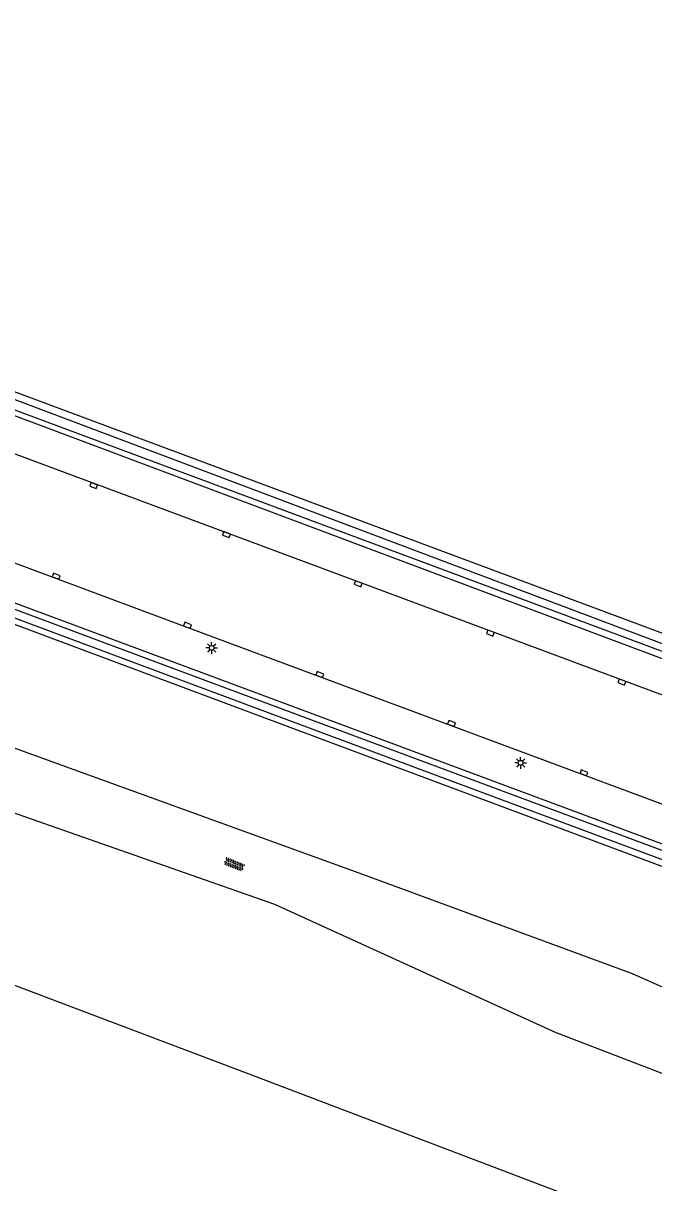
# Model space of a CAD drawing. Extents: x 130998 to 133001, y 398999 to 403002.
# Drawn here: x 132622.7 to 132689.9, y 400661.4 to 400785 of the extents above; entities that cross this region are included whole.
import ezdxf

# ---------------------------------------------------------------- set-up
doc = ezdxf.new("R2010")
doc.units = 0
for name, color, linetype in [('gg-afsc-hekwerk', 7, 'Continuous'), ('gg-knt-onverhard', 7, 'Continuous'), ('gg-knt-verharding', 7, 'Continuous'), ('gg-kntw-bovenkant insteek waterloop', 7, 'Continuous'), ('gg-kntw-waterlijn', 7, 'Continuous'), ('gt-symb-kolk', 7, 'Continuous'), ('gt-symb-lichtmast', 7, 'Continuous'), ('gt-symb-overige verharding', 7, 'Continuous')]:
    doc.layers.add(name, color=color, linetype=linetype)

# ---------------------------------------------------------------- blocks, each defined once
blk = doc.blocks.new('gt0-KOLK')
at = {"layer": 'gt-symb-kolk'}
blk.add_lwpolyline([(0, 0), (0.37, 0), (0.37, 0.4), (-0.38, 0.4), (-0.38, 0), (0, 0)], dxfattribs=at)
blk = doc.blocks.new('gt0-LMAST')
at = {"layer": 'gt-symb-lichtmast'}
for p, q in [((-0.18, 0.17), (-0.45, 0.44)), ((-0.01, 0.25), (-0.01, 0.62)), ((0.17, 0.17), (0.44, 0.44)), ((-0.26, 0), (-0.63, 0)), ((-0.18, -0.18), (-0.45, -0.45)), ((-0.01, -0.25), (-0.01, -0.63)), ((0.44, -0.45), (0.17, -0.18)), ((0.24, 0), (0.62, 0))]:
    blk.add_line(p, q, dxfattribs=at)
blk.add_circle((-0.01, 0), 0.25, dxfattribs=at)
blk = doc.blocks.new('gt0-OVH')
at = {"layer": 'gt-symb-overige verharding'}
for points in [[(-0.97, 0.3), (-0.97, 0.31), (-0.96, 0.32), (-0.97, 0.33), (-0.97, 0.34), (-0.98, 0.35), (-0.99, 0.35), (-1, 0.36), (-1.01, 0.35), (-1.02, 0.35), (-1.03, 0.34), (-1.03, 0.33), (-1.04, 0.32), (-1.03, 0.31), (-1.03, 0.3), (-1.02, 0.29), (-1.01, 0.29), (-1, 0.28), (-0.99, 0.29), (-0.98, 0.29)], [(-0.87, 0.11), (-0.87, 0.12), (-0.86, 0.13), (-0.87, 0.14), (-0.87, 0.15), (-0.88, 0.16), (-0.89, 0.16), (-0.9, 0.16), (-0.91, 0.16), (-0.92, 0.16), (-0.93, 0.15), (-0.93, 0.14), (-0.94, 0.13), (-0.93, 0.12), (-0.93, 0.11), (-0.92, 0.1), (-0.91, 0.09), (-0.9, 0.09), (-0.89, 0.09), (-0.88, 0.1)], [(-0.77, 0.3), (-0.77, 0.31), (-0.76, 0.32), (-0.77, 0.33), (-0.77, 0.34), (-0.78, 0.35), (-0.79, 0.35), (-0.8, 0.36), (-0.81, 0.35), (-0.82, 0.35), (-0.83, 0.34), (-0.83, 0.33), (-0.84, 0.32), (-0.83, 0.31), (-0.83, 0.3), (-0.82, 0.29), (-0.81, 0.29), (-0.8, 0.28), (-0.79, 0.29), (-0.78, 0.29)], [(-0.67, 0.11), (-0.67, 0.12), (-0.66, 0.13), (-0.67, 0.14), (-0.67, 0.15), (-0.68, 0.16), (-0.69, 0.16), (-0.7, 0.16), (-0.71, 0.16), (-0.72, 0.16), (-0.73, 0.15), (-0.73, 0.14), (-0.74, 0.13), (-0.73, 0.12), (-0.73, 0.11), (-0.72, 0.1), (-0.71, 0.09), (-0.7, 0.09), (-0.69, 0.09), (-0.68, 0.1)], [(-0.57, 0.3), (-0.57, 0.31), (-0.56, 0.32), (-0.57, 0.33), (-0.57, 0.34), (-0.58, 0.35), (-0.59, 0.35), (-0.6, 0.36), (-0.61, 0.35), (-0.62, 0.35), (-0.63, 0.34), (-0.63, 0.33), (-0.64, 0.32), (-0.63, 0.31), (-0.63, 0.3), (-0.62, 0.29), (-0.61, 0.29), (-0.6, 0.28), (-0.59, 0.29), (-0.58, 0.29)], [(-0.47, 0.11), (-0.47, 0.12), (-0.46, 0.13), (-0.47, 0.14), (-0.47, 0.15), (-0.48, 0.16), (-0.49, 0.16), (-0.5, 0.16), (-0.51, 0.16), (-0.52, 0.16), (-0.53, 0.15), (-0.53, 0.14), (-0.54, 0.13), (-0.53, 0.12), (-0.53, 0.11), (-0.52, 0.1), (-0.51, 0.09), (-0.5, 0.09), (-0.49, 0.09), (-0.48, 0.1)], [(-0.37, 0.3), (-0.37, 0.31), (-0.36, 0.32), (-0.37, 0.33), (-0.37, 0.34), (-0.38, 0.35), (-0.39, 0.35), (-0.4, 0.36), (-0.41, 0.35), (-0.42, 0.35), (-0.43, 0.34), (-0.43, 0.33), (-0.44, 0.32), (-0.43, 0.31), (-0.43, 0.3), (-0.42, 0.29), (-0.41, 0.29), (-0.4, 0.28), (-0.39, 0.29), (-0.38, 0.29)], [(-0.27, 0.11), (-0.27, 0.12), (-0.26, 0.13), (-0.27, 0.14), (-0.27, 0.15), (-0.28, 0.16), (-0.29, 0.16), (-0.3, 0.16), (-0.31, 0.16), (-0.32, 0.16), (-0.33, 0.15), (-0.33, 0.14), (-0.34, 0.13), (-0.33, 0.12), (-0.33, 0.11), (-0.32, 0.1), (-0.31, 0.09), (-0.3, 0.09), (-0.29, 0.09), (-0.28, 0.1)], [(-0.17, 0.3), (-0.17, 0.31), (-0.16, 0.32), (-0.17, 0.33), (-0.17, 0.34), (-0.18, 0.35), (-0.19, 0.35), (-0.2, 0.36), (-0.21, 0.35), (-0.22, 0.35), (-0.23, 0.34), (-0.23, 0.33), (-0.24, 0.32), (-0.23, 0.31), (-0.23, 0.3), (-0.22, 0.29), (-0.21, 0.29), (-0.2, 0.28), (-0.19, 0.29), (-0.18, 0.29)], [(-0.07, 0.11), (-0.07, 0.12), (-0.06, 0.13), (-0.07, 0.14), (-0.07, 0.15), (-0.08, 0.16), (-0.09, 0.16), (-0.1, 0.16), (-0.11, 0.16), (-0.12, 0.16), (-0.13, 0.15), (-0.13, 0.14), (-0.14, 0.13), (-0.13, 0.12), (-0.13, 0.11), (-0.12, 0.1), (-0.11, 0.09), (-0.1, 0.09), (-0.09, 0.09), (-0.08, 0.1)], [(0.03, 0.3), (0.03, 0.31), (0.04, 0.32), (0.03, 0.33), (0.03, 0.34), (0.02, 0.35), (0.01, 0.35), (0, 0.36), (-0.01, 0.35), (-0.02, 0.35), (-0.03, 0.34), (-0.03, 0.33), (-0.04, 0.32), (-0.03, 0.31), (-0.03, 0.3), (-0.02, 0.29), (-0.01, 0.29), (0, 0.28), (0.01, 0.29), (0.02, 0.29)], [(0.13, 0.11), (0.13, 0.12), (0.14, 0.13), (0.13, 0.14), (0.13, 0.15), (0.12, 0.16), (0.11, 0.16), (0.1, 0.16), (0.09, 0.16), (0.08, 0.16), (0.07, 0.15), (0.07, 0.14), (0.06, 0.13), (0.07, 0.12), (0.07, 0.11), (0.08, 0.1), (0.09, 0.09), (0.1, 0.09), (0.11, 0.09), (0.12, 0.1)], [(0.23, 0.3), (0.23, 0.31), (0.24, 0.32), (0.23, 0.33), (0.23, 0.34), (0.22, 0.35), (0.21, 0.35), (0.2, 0.36), (0.19, 0.35), (0.18, 0.35), (0.17, 0.34), (0.17, 0.33), (0.16, 0.32), (0.17, 0.31), (0.17, 0.3), (0.18, 0.29), (0.19, 0.29), (0.2, 0.28), (0.21, 0.29), (0.22, 0.29)], [(0.33, 0.11), (0.33, 0.12), (0.34, 0.13), (0.33, 0.14), (0.33, 0.15), (0.32, 0.16), (0.31, 0.16), (0.3, 0.16), (0.29, 0.16), (0.28, 0.16), (0.27, 0.15), (0.27, 0.14), (0.26, 0.13), (0.27, 0.12), (0.27, 0.11), (0.28, 0.1), (0.29, 0.09), (0.3, 0.09), (0.31, 0.09), (0.32, 0.1)], [(0.43, 0.3), (0.43, 0.31), (0.44, 0.32), (0.43, 0.33), (0.43, 0.34), (0.42, 0.35), (0.41, 0.35), (0.4, 0.36), (0.39, 0.35), (0.38, 0.35), (0.37, 0.34), (0.37, 0.33), (0.36, 0.32), (0.37, 0.31), (0.37, 0.3), (0.38, 0.29), (0.39, 0.29), (0.4, 0.28), (0.41, 0.29), (0.42, 0.29)], [(0.53, 0.11), (0.53, 0.12), (0.54, 0.13), (0.53, 0.14), (0.53, 0.15), (0.52, 0.16), (0.51, 0.16), (0.5, 0.16), (0.49, 0.16), (0.48, 0.16), (0.47, 0.15), (0.47, 0.14), (0.46, 0.13), (0.47, 0.12), (0.47, 0.11), (0.48, 0.1), (0.49, 0.09), (0.5, 0.09), (0.51, 0.09), (0.52, 0.1)], [(0.63, 0.3), (0.63, 0.31), (0.64, 0.32), (0.63, 0.33), (0.63, 0.34), (0.62, 0.35), (0.61, 0.35), (0.6, 0.36), (0.59, 0.35), (0.58, 0.35), (0.57, 0.34), (0.57, 0.33), (0.56, 0.32), (0.57, 0.31), (0.57, 0.3), (0.58, 0.29), (0.59, 0.29), (0.6, 0.28), (0.61, 0.29), (0.62, 0.29)], [(0.73, 0.11), (0.73, 0.12), (0.74, 0.13), (0.73, 0.14), (0.73, 0.15), (0.72, 0.16), (0.71, 0.16), (0.7, 0.16), (0.69, 0.16), (0.68, 0.16), (0.67, 0.15), (0.67, 0.14), (0.66, 0.13), (0.67, 0.12), (0.67, 0.11), (0.68, 0.1), (0.69, 0.09), (0.7, 0.09), (0.71, 0.09), (0.72, 0.1)], [(0.83, 0.3), (0.83, 0.31), (0.84, 0.32), (0.83, 0.33), (0.83, 0.34), (0.82, 0.35), (0.81, 0.35), (0.8, 0.36), (0.79, 0.35), (0.78, 0.35), (0.77, 0.34), (0.77, 0.33), (0.76, 0.32), (0.77, 0.31), (0.77, 0.3), (0.78, 0.29), (0.79, 0.29), (0.8, 0.28), (0.81, 0.29), (0.82, 0.29)], [(0.93, 0.11), (0.93, 0.12), (0.94, 0.13), (0.93, 0.14), (0.93, 0.15), (0.92, 0.16), (0.91, 0.16), (0.9, 0.16), (0.89, 0.16), (0.88, 0.16), (0.87, 0.15), (0.87, 0.14), (0.86, 0.13), (0.87, 0.12), (0.87, 0.11), (0.88, 0.1), (0.89, 0.09), (0.9, 0.09), (0.91, 0.09), (0.92, 0.1)], [(1.03, 0.3), (1.03, 0.31), (1.04, 0.32), (1.03, 0.33), (1.03, 0.34), (1.02, 0.35), (1.01, 0.35), (1, 0.36), (0.99, 0.35), (0.98, 0.35), (0.97, 0.34), (0.97, 0.33), (0.96, 0.32), (0.97, 0.31), (0.97, 0.3), (0.98, 0.29), (0.99, 0.29), (1, 0.28), (1.01, 0.29), (1.02, 0.29)], [(-0.97, -0.14), (-0.97, -0.13), (-0.96, -0.12), (-0.97, -0.11), (-0.97, -0.1), (-0.98, -0.09), (-0.99, -0.09), (-1, -0.08), (-1.01, -0.09), (-1.02, -0.09), (-1.03, -0.1), (-1.03, -0.11), (-1.04, -0.12), (-1.03, -0.13), (-1.03, -0.14), (-1.02, -0.15), (-1.01, -0.15), (-1, -0.16), (-0.99, -0.15), (-0.98, -0.15)], [(-0.87, -0.33), (-0.87, -0.32), (-0.86, -0.31), (-0.87, -0.3), (-0.87, -0.29), (-0.88, -0.28), (-0.89, -0.28), (-0.9, -0.28), (-0.91, -0.28), (-0.92, -0.28), (-0.93, -0.29), (-0.93, -0.3), (-0.94, -0.31), (-0.93, -0.32), (-0.93, -0.33), (-0.92, -0.34), (-0.91, -0.35), (-0.9, -0.35), (-0.89, -0.35), (-0.88, -0.34)], [(-0.77, -0.14), (-0.77, -0.13), (-0.76, -0.12), (-0.77, -0.11), (-0.77, -0.1), (-0.78, -0.09), (-0.79, -0.09), (-0.8, -0.08), (-0.81, -0.09), (-0.82, -0.09), (-0.83, -0.1), (-0.83, -0.11), (-0.84, -0.12), (-0.83, -0.13), (-0.83, -0.14), (-0.82, -0.15), (-0.81, -0.15), (-0.8, -0.16), (-0.79, -0.15), (-0.78, -0.15)], [(-0.67, -0.33), (-0.67, -0.32), (-0.66, -0.31), (-0.67, -0.3), (-0.67, -0.29), (-0.68, -0.28), (-0.69, -0.28), (-0.7, -0.28), (-0.71, -0.28), (-0.72, -0.28), (-0.73, -0.29), (-0.73, -0.3), (-0.74, -0.31), (-0.73, -0.32), (-0.73, -0.33), (-0.72, -0.34), (-0.71, -0.35), (-0.7, -0.35), (-0.69, -0.35), (-0.68, -0.34)], [(-0.57, -0.14), (-0.57, -0.13), (-0.56, -0.12), (-0.57, -0.11), (-0.57, -0.1), (-0.58, -0.09), (-0.59, -0.09), (-0.6, -0.08), (-0.61, -0.09), (-0.62, -0.09), (-0.63, -0.1), (-0.63, -0.11), (-0.64, -0.12), (-0.63, -0.13), (-0.63, -0.14), (-0.62, -0.15), (-0.61, -0.15), (-0.6, -0.16), (-0.59, -0.15), (-0.58, -0.15)], [(-0.47, -0.33), (-0.47, -0.32), (-0.46, -0.31), (-0.47, -0.3), (-0.47, -0.29), (-0.48, -0.28), (-0.49, -0.28), (-0.5, -0.28), (-0.51, -0.28), (-0.52, -0.28), (-0.53, -0.29), (-0.53, -0.3), (-0.54, -0.31), (-0.53, -0.32), (-0.53, -0.33), (-0.52, -0.34), (-0.51, -0.35), (-0.5, -0.35), (-0.49, -0.35), (-0.48, -0.34)], [(-0.37, -0.14), (-0.37, -0.13), (-0.36, -0.12), (-0.37, -0.11), (-0.37, -0.1), (-0.38, -0.09), (-0.39, -0.09), (-0.4, -0.08), (-0.41, -0.09), (-0.42, -0.09), (-0.43, -0.1), (-0.43, -0.11), (-0.44, -0.12), (-0.43, -0.13), (-0.43, -0.14), (-0.42, -0.15), (-0.41, -0.15), (-0.4, -0.16), (-0.39, -0.15), (-0.38, -0.15)], [(-0.27, -0.33), (-0.27, -0.32), (-0.26, -0.31), (-0.27, -0.3), (-0.27, -0.29), (-0.28, -0.28), (-0.29, -0.28), (-0.3, -0.28), (-0.31, -0.28), (-0.32, -0.28), (-0.33, -0.29), (-0.33, -0.3), (-0.34, -0.31), (-0.33, -0.32), (-0.33, -0.33), (-0.32, -0.34), (-0.31, -0.35), (-0.3, -0.35), (-0.29, -0.35), (-0.28, -0.34)], [(-0.17, -0.14), (-0.17, -0.13), (-0.16, -0.12), (-0.17, -0.11), (-0.17, -0.1), (-0.18, -0.09), (-0.19, -0.09), (-0.2, -0.08), (-0.21, -0.09), (-0.22, -0.09), (-0.23, -0.1), (-0.23, -0.11), (-0.24, -0.12), (-0.23, -0.13), (-0.23, -0.14), (-0.22, -0.15), (-0.21, -0.15), (-0.2, -0.16), (-0.19, -0.15), (-0.18, -0.15)], [(-0.07, -0.33), (-0.07, -0.32), (-0.06, -0.31), (-0.07, -0.3), (-0.07, -0.29), (-0.08, -0.28), (-0.09, -0.28), (-0.1, -0.28), (-0.11, -0.28), (-0.12, -0.28), (-0.13, -0.29), (-0.13, -0.3), (-0.14, -0.31), (-0.13, -0.32), (-0.13, -0.33), (-0.12, -0.34), (-0.11, -0.35), (-0.1, -0.35), (-0.09, -0.35), (-0.08, -0.34)], [(0.03, -0.14), (0.03, -0.13), (0.04, -0.12), (0.03, -0.11), (0.03, -0.1), (0.02, -0.09), (0.01, -0.09), (0, -0.08), (-0.01, -0.09), (-0.02, -0.09), (-0.03, -0.1), (-0.03, -0.11), (-0.04, -0.12), (-0.03, -0.13), (-0.03, -0.14), (-0.02, -0.15), (-0.01, -0.15), (0, -0.16), (0.01, -0.15), (0.02, -0.15)], [(0.13, -0.33), (0.13, -0.32), (0.14, -0.31), (0.13, -0.3), (0.13, -0.29), (0.12, -0.28), (0.11, -0.28), (0.1, -0.28), (0.09, -0.28), (0.08, -0.28), (0.07, -0.29), (0.07, -0.3), (0.06, -0.31), (0.07, -0.32), (0.07, -0.33), (0.08, -0.34), (0.09, -0.35), (0.1, -0.35), (0.11, -0.35), (0.12, -0.34)], [(0.23, -0.14), (0.23, -0.13), (0.24, -0.12), (0.23, -0.11), (0.23, -0.1), (0.22, -0.09), (0.21, -0.09), (0.2, -0.08), (0.19, -0.09), (0.18, -0.09), (0.17, -0.1), (0.17, -0.11), (0.16, -0.12), (0.17, -0.13), (0.17, -0.14), (0.18, -0.15), (0.19, -0.15), (0.2, -0.16), (0.21, -0.15), (0.22, -0.15)], [(0.33, -0.33), (0.33, -0.32), (0.34, -0.31), (0.33, -0.3), (0.33, -0.29), (0.32, -0.28), (0.31, -0.28), (0.3, -0.28), (0.29, -0.28), (0.28, -0.28), (0.27, -0.29), (0.27, -0.3), (0.26, -0.31), (0.27, -0.32), (0.27, -0.33), (0.28, -0.34), (0.29, -0.35), (0.3, -0.35), (0.31, -0.35), (0.32, -0.34)], [(0.43, -0.14), (0.43, -0.13), (0.44, -0.12), (0.43, -0.11), (0.43, -0.1), (0.42, -0.09), (0.41, -0.09), (0.4, -0.08), (0.39, -0.09), (0.38, -0.09), (0.37, -0.1), (0.37, -0.11), (0.36, -0.12), (0.37, -0.13), (0.37, -0.14), (0.38, -0.15), (0.39, -0.15), (0.4, -0.16), (0.41, -0.15), (0.42, -0.15)], [(0.53, -0.33), (0.53, -0.32), (0.54, -0.31), (0.53, -0.3), (0.53, -0.29), (0.52, -0.28), (0.51, -0.28), (0.5, -0.28), (0.49, -0.28), (0.48, -0.28), (0.47, -0.29), (0.47, -0.3), (0.46, -0.31), (0.47, -0.32), (0.47, -0.33), (0.48, -0.34), (0.49, -0.35), (0.5, -0.35), (0.51, -0.35), (0.52, -0.34)], [(0.63, -0.14), (0.63, -0.13), (0.64, -0.12), (0.63, -0.11), (0.63, -0.1), (0.62, -0.09), (0.61, -0.09), (0.6, -0.08), (0.59, -0.09), (0.58, -0.09), (0.57, -0.1), (0.57, -0.11), (0.56, -0.12), (0.57, -0.13), (0.57, -0.14), (0.58, -0.15), (0.59, -0.15), (0.6, -0.16), (0.61, -0.15), (0.62, -0.15)], [(0.73, -0.33), (0.73, -0.32), (0.74, -0.31), (0.73, -0.3), (0.73, -0.29), (0.72, -0.28), (0.71, -0.28), (0.7, -0.28), (0.69, -0.28), (0.68, -0.28), (0.67, -0.29), (0.67, -0.3), (0.66, -0.31), (0.67, -0.32), (0.67, -0.33), (0.68, -0.34), (0.69, -0.35), (0.7, -0.35), (0.71, -0.35), (0.72, -0.34)], [(0.83, -0.14), (0.83, -0.13), (0.84, -0.12), (0.83, -0.11), (0.83, -0.1), (0.82, -0.09), (0.81, -0.09), (0.8, -0.08), (0.79, -0.09), (0.78, -0.09), (0.77, -0.1), (0.77, -0.11), (0.76, -0.12), (0.77, -0.13), (0.77, -0.14), (0.78, -0.15), (0.79, -0.15), (0.8, -0.16), (0.81, -0.15), (0.82, -0.15)], [(0.93, -0.33), (0.93, -0.32), (0.94, -0.31), (0.93, -0.3), (0.93, -0.29), (0.92, -0.28), (0.91, -0.28), (0.9, -0.28), (0.89, -0.28), (0.88, -0.28), (0.87, -0.29), (0.87, -0.3), (0.86, -0.31), (0.87, -0.32), (0.87, -0.33), (0.88, -0.34), (0.89, -0.35), (0.9, -0.35), (0.91, -0.35), (0.92, -0.34)], [(1.03, -0.14), (1.03, -0.13), (1.04, -0.12), (1.03, -0.11), (1.03, -0.1), (1.02, -0.09), (1.01, -0.09), (1, -0.08), (0.99, -0.09), (0.98, -0.09), (0.97, -0.1), (0.97, -0.11), (0.96, -0.12), (0.97, -0.13), (0.97, -0.14), (0.98, -0.15), (0.99, -0.15), (1, -0.16), (1.01, -0.15), (1.02, -0.15)]]:
    blk.add_lwpolyline(points, close=True, dxfattribs=at)

msp = doc.modelspace()

# ---------------------------------------------------------------- linework, layer by layer
at = {"layer": 'gg-afsc-hekwerk'}
msp.add_lwpolyline([(132831.41, 400584.46), (132831.88, 400602.68), (132745.84, 400635.42), (132693.6, 400655.21), (132646.8, 400673.01), (132562.27, 400704.99), (132528.8, 400717.71), (132488.83, 400733.02), (132439.66, 400751.44)], dxfattribs=at)
at = {"layer": 'gg-knt-onverhard'}
for points in [[(132527.16, 400739.6), (132529.91, 400738.54), (132586.8, 400715.25), (132610.57, 400704.77), (132649.52, 400691.14), (132679.4, 400677.5), (132716.48, 400663.25), (132779.82, 400644.23), (132831.88, 400624.75)], [(132725, 400668.96), (132712.3, 400672.74), (132687.64, 400683.72), (132658.93, 400694.32), (132606.65, 400713.26)]]:
    msp.add_lwpolyline(points, dxfattribs=at)
at = {"layer": 'gg-knt-verharding'}
for points in [[(132699.74, 400710.12), (132573.39, 400757.14), (132569.03, 400758.83)], [(132555.83, 400752.13), (132640.17, 400720.68), (132696.41, 400699.74)]]:
    msp.add_lwpolyline(points, dxfattribs=at)
at = {"layer": 'gg-kntw-bovenkant insteek waterloop'}
for p, q in [((132697.32, 400717.59), (132571.38, 400764.53)), ((132571.2, 400762.18), (132696.36, 400715.25))]:
    msp.add_line(p, q, dxfattribs=at)
for points in [[(132553.83, 400748.54), (132719.62, 400686.86), (132827.18, 400646.68)], [(132552.55, 400746.86), (132718.7, 400684.75), (132826.45, 400644.57), (132829.34, 400643.32), (132832.16, 400641.91), (132834.25, 400640.73), (132836.24, 400639.39)]]:
    msp.add_lwpolyline(points, dxfattribs=at)
at = {"layer": 'gg-kntw-waterlijn'}
for points in [[(132566.17, 400838.29), (132557.42, 400815.02), (132544.82, 400780.68), (132541.61, 400771.92), (132540.81, 400768.08), (132540.95, 400763.79), (132541.52, 400760.52), (132542.52, 400757.64), (132544.6, 400754.34), (132546.97, 400751.46), (132550.11, 400748.85), (132553.21, 400747.19), (132573.64, 400739.64), (132637.4, 400715.85), (132690.83, 400695.91), (132818.99, 400648.08)], [(132801.14, 400655.78), (132642.52, 400714.83), (132556.77, 400746.83), (132551.6, 400749.04), (132549.13, 400750.73), (132547.6, 400752.02), (132544.43, 400756.13), (132543.29, 400758.03), (132542.12, 400761.88), (132541.57, 400766.04), (132541.74, 400769.49), (132543.26, 400774.28), (132555.1, 400806.34), (132566.95, 400837.98), (132566.17, 400838.29)], [(132572.85, 400805.93), (132563.56, 400781.01), (132562.86, 400778.85), (132562.52, 400776.46), (132562.58, 400774.38), (132562.88, 400772.23), (132563.59, 400770.44), (132564.71, 400768.41), (132566.36, 400766.25), (132568.7, 400764.2), (132570.79, 400763.04), (132580.14, 400759.38), (132624.95, 400742.67), (132697.28, 400715.71), (132700.24, 400715.31), (132703.23, 400715.98), (132705.73, 400717.24), (132707.62, 400719.12), (132709.29, 400721.73), (132717.34, 400746.59), (132729.67, 400783.31), (132736.81, 400806.25)], [(132732.02, 400793.68), (132720.92, 400759.98), (132708.28, 400722.09), (132706.97, 400719.8), (132705.12, 400717.95), (132702.98, 400716.94), (132700.61, 400716.43), (132698.15, 400716.19), (132691.32, 400718.71), (132614.01, 400747.84), (132572.76, 400763.38), (132569.49, 400764.91), (132566.86, 400766.92), (132564.98, 400769.56), (132563.89, 400772), (132563.4, 400774.83), (132563.51, 400777.63), (132573.18, 400803.91)]]:
    msp.add_lwpolyline(points, dxfattribs=at)

# ---------------------------------------------------------------- block references
at = {"layer": 'gt-symb-kolk'}
for p, rotation in [((132630.3, 400735.95), 159.51770311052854), ((132644.45, 400730.72), 159.69875001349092), ((132626.18, 400725.91), -20.556045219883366), ((132658.48, 400725.48), 159.51770311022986), ((132640.17, 400720.68), -20.428617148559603), ((132672.57, 400720.23), 159.57138285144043), ((132654.26, 400715.43), -20.428617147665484), ((132686.59, 400715.01), 159.57138285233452), ((132668.3, 400710.21), -20.42861714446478), ((132682.42, 400704.95), -20.428617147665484)]:
    msp.add_blockref('gt0-KOLK', p, dxfattribs=dict(at, rotation=rotation))
at = {"layer": 'gt-symb-lichtmast'}
for p in [(132642.81, 400718.46), (132675.74, 400706.21)]:
    msp.add_blockref('gt0-LMAST', p, dxfattribs=at)
at = {"layer": 'gt-symb-overige verharding', "rotation": -21.641900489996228}
msp.add_blockref('gt0-OVH', (132645.21, 400695.38), dxfattribs=at)

doc.saveas('drawing.dxf')
